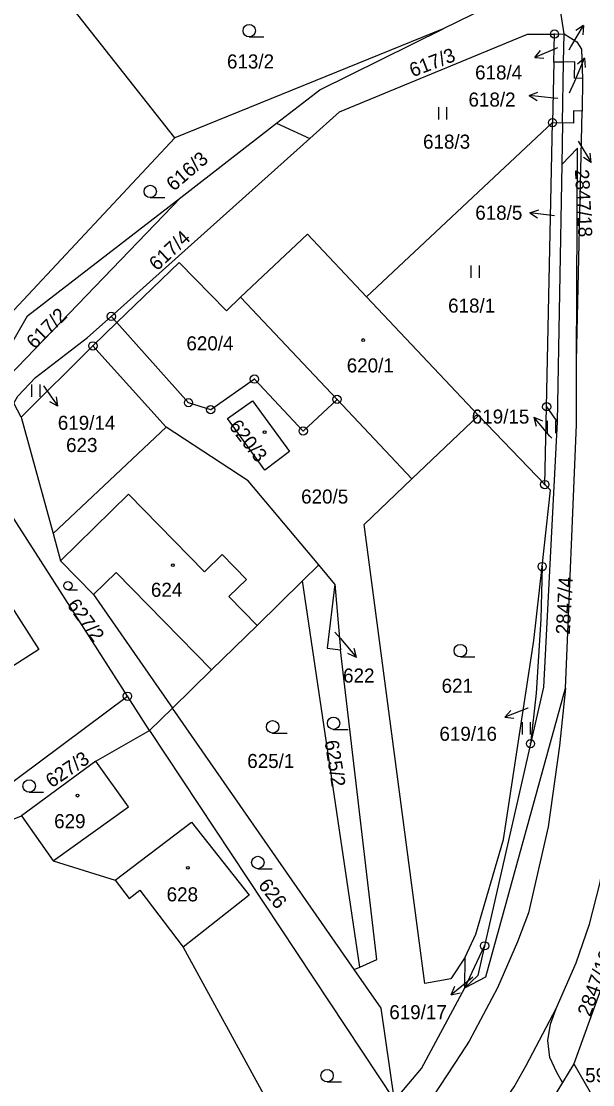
# Model space of a CAD drawing. Extents: x -562167 to -556918, y -1077891 to -1070763.
# Drawn here: x -558254.1 to -558185.1, y -1073797 to -1073668.4 of the extents above; entities that cross this region are included whole.
import ezdxf

# ---------------------------------------------------------------- set-up
doc = ezdxf.new("R2010")
doc.units = 0
for name, color, linetype in [('Hranice parcel', 7, 'Continuous'), ('Parcelní čísla', 7, 'Continuous'), ('Pop  PČ popisy', 7, 'Continuous'), ('Vnitřní kresba', 7, 'Continuous'), ('Značky bodu BP', 7, 'Continuous'), ('Značky budov', 7, 'Continuous'), ('Značky kultur', 7, 'Continuous')]:
    doc.layers.add(name, color=color, linetype=linetype)

msp = doc.modelspace()

# ---------------------------------------------------------------- linework, layer by layer
at = {"layer": 'Hranice parcel'}
for p, q in [((-558235.56, -1073682.51), (-558250.61, -1073663.38)), ((-558188.53, -1073669.97), (-558189.35, -1073664.58)), ((-558196.23, -1073665.95), (-558203.14, -1073669.36)), ((-558203.14, -1073669.36), (-558235.56, -1073682.51)), ((-558189.77, -1073673.37), (-558189.69, -1073669.98)), ((-558189.69, -1073669.98), (-558188.53, -1073669.97)), ((-558188.59, -1073673.36), (-558188.53, -1073669.97)), ((-558188.53, -1073669.97), (-558186.98, -1073670.93)), ((-558189.77, -1073673.37), (-558189.93, -1073680.69)), ((-558188.59, -1073673.36), (-558189.77, -1073673.37)), ((-558188.72, -1073680.72), (-558188.59, -1073673.36)), ((-558187.23, -1073673.34), (-558188.59, -1073673.36)), ((-558186.31, -1073675.34), (-558186.36, -1073679.31)), ((-558187.01, -1073709.55), (-558186.36, -1073679.31)), ((-558234.84, -1073689.73), (-558223.26, -1073680.77)), ((-558223.26, -1073680.77), (-558219.23, -1073682.6)), ((-558189.93, -1073680.69), (-558212.4, -1073701.75)), ((-558190.64, -1073715.05), (-558189.93, -1073680.69)), ((-558189.93, -1073680.69), (-558188.72, -1073680.72)), ((-558188.72, -1073680.72), (-558188.81, -1073685.75)), ((-558187.4, -1073680.75), (-558188.72, -1073680.72)), ((-558243.24, -1073704.13), (-558219.23, -1073682.6)), ((-558186.92, -1073683.79), (-558188.81, -1073685.75)), ((-558187.01, -1073709.55), (-558186.92, -1073683.79)), ((-558188.81, -1073685.75), (-558189.35, -1073716.89)), ((-558256.63, -1073712.41), (-558234.84, -1073689.73)), ((-558227.63, -1073701.8), (-558215.96, -1073714.16)), ((-558212.4, -1073701.75), (-558198.87, -1073716.11)), ((-558245.46, -1073707.69), (-558242.57, -1073704.88)), ((-558242.57, -1073704.88), (-558243.24, -1073704.13)), ((-558233.91, -1073714.56), (-558242.57, -1073704.88)), ((-558245.46, -1073707.69), (-558254.11, -1073716.3)), ((-558236.6, -1073717.53), (-558245.46, -1073707.69)), ((-558206.91, -1073723.76), (-558215.96, -1073714.16)), ((-558254.11, -1073716.3), (-558255.01, -1073714.6)), ((-558190.86, -1073724.46), (-558190.64, -1073715.05)), ((-558190.64, -1073715.05), (-558189.35, -1073716.89)), ((-558254.11, -1073716.3), (-558250.26, -1073730.4)), ((-558198.87, -1073716.11), (-558206.91, -1073723.76)), ((-558190.86, -1073724.46), (-558198.87, -1073716.11)), ((-558250.26, -1073730.4), (-558236.6, -1073717.53)), ((-558226.69, -1073724.03), (-558236.6, -1073717.53)), ((-558241.29, -1073750.06), (-558259.48, -1073721.62)), ((-558218.17, -1073734.19), (-558226.69, -1073724.03)), ((-558250.26, -1073730.4), (-558249.36, -1073733.68)), ((-558220.12, -1073736.1), (-558218.17, -1073734.19)), ((-558216.24, -1073736.49), (-558218.17, -1073734.19)), ((-558191.18, -1073734.38), (-558191.35, -1073740.76)), ((-558213.21, -1073782.82), (-558220.12, -1073736.1)), ((-558216.24, -1073736.49), (-558215.54, -1073744.47)), ((-558191.35, -1073740.76), (-558191.89, -1073749.68)), ((-558188.37, -1073749.08), (-558189.08, -1073756.06)), ((-558268.5, -1073770.34), (-558241.29, -1073750.06)), ((-558238.63, -1073754.22), (-558241.29, -1073750.06)), ((-558191.89, -1073749.68), (-558192.59, -1073755.8)), ((-558235.84, -1073751.49), (-558238.63, -1073754.22)), ((-558213.89, -1073783.12), (-558235.84, -1073751.49)), ((-558245.1, -1073757.92), (-558238.63, -1073754.22)), ((-558238.63, -1073754.22), (-558209.02, -1073798.95)), ((-558192.59, -1073755.8), (-558198.14, -1073780.25)), ((-558245.1, -1073757.92), (-558254.1, -1073764.51)), ((-558268.5, -1073770.34), (-558254.1, -1073764.51)), ((-558254.1, -1073764.51), (-558250.25, -1073769.98)), ((-558250.25, -1073769.98), (-558242.76, -1073772.31)), ((-558200.51, -1073785.33), (-558198.14, -1073780.25)), ((-558182.51, -1073781.13), (-558187.36, -1073794.52)), ((-558200.51, -1073785.33), (-558200.5, -1073781.61)), ((-558213.89, -1073783.12), (-558213.21, -1073782.82)), ((-558210.63, -1073787.8), (-558213.89, -1073783.12)), ((-558209.02, -1073798.95), (-558210.63, -1073787.8)), ((-558187.36, -1073794.52), (-558188.72, -1073796.76)), ((-558188.72, -1073796.76), (-558189.41, -1073795.56))]:
    msp.add_line(p, q, dxfattribs=at)
for points in [[(-558223.26, -1073680.77), (-558218.03, -1073676.72), (-558203.14, -1073669.36)], [(-558219.23, -1073682.6), (-558215.65, -1073679.39), (-558192.95, -1073670.01), (-558189.69, -1073669.98)], [(-558186.98, -1073670.93), (-558186.43, -1073671.79), (-558186.31, -1073675.34)], [(-558186.31, -1073675.34), (-558187.29, -1073675.33), (-558187.23, -1073673.34)], [(-558186.36, -1073679.31), (-558187.4, -1073679.28), (-558187.4, -1073680.75)], [(-558235.56, -1073682.51), (-558258.46, -1073707.03), (-558261.12, -1073709.7)], [(-558260.45, -1073716.38), (-558253.37, -1073704.07), (-558234.84, -1073689.73)], [(-558227.63, -1073701.8), (-558219.54, -1073694.18), (-558212.4, -1073701.75)], [(-558242.57, -1073704.88), (-558235.04, -1073697.59), (-558229.33, -1073703.46), (-558227.63, -1073701.8)], [(-558255.01, -1073714.6), (-558254.51, -1073713.78), (-558252.39, -1073711.53), (-558246.1, -1073706.69), (-558243.24, -1073704.13)], [(-558188.37, -1073749.08), (-558187.04, -1073717.25), (-558187.01, -1073709.55)], [(-558215.96, -1073714.16), (-558220.05, -1073717.99), (-558225.94, -1073711.71), (-558231.23, -1073715.41), (-558233.91, -1073714.56)], [(-558224.7, -1073722.72), (-558229.2, -1073716.48), (-558226.19, -1073714.33), (-558221.69, -1073720.48), (-558224.7, -1073722.72)], [(-558189.35, -1073716.89), (-558191.03, -1073748.95), (-558192.59, -1073755.8)], [(-558200.5, -1073781.61), (-558202.2, -1073784.23), (-558205.35, -1073784.79), (-558212.68, -1073729.29), (-558206.91, -1073723.76)], [(-558191.18, -1073734.38), (-558190.17, -1073725.16), (-558190.86, -1073724.46)], [(-558189.49, -1073787.81), (-558187.05, -1073782.29), (-558185.46, -1073777.61), (-558184.2, -1073772.75), (-558183.57, -1073769.31), (-558182.51, -1073762.81), (-558181.61, -1073754.21), (-558181.25, -1073749.17), (-558180.93, -1073742.19), (-558180.47, -1073726.64)], [(-558249.36, -1073733.68), (-558245.38, -1073737.75), (-558235.84, -1073751.49)], [(-558200.5, -1073781.61), (-558199.18, -1073778.85), (-558195.83, -1073767.37), (-558192.17, -1073743.33), (-558191.18, -1073734.38)], [(-558235.84, -1073751.49), (-558231.13, -1073746.88), (-558225.62, -1073741.49), (-558220.12, -1073736.1)], [(-558264.25, -1073744.77), (-558264.05, -1073744.64), (-558265.49, -1073742.37), (-558262.97, -1073740.76), (-558263.51, -1073739.92), (-558260.77, -1073738.16), (-558260.22, -1073739), (-558256.85, -1073736.83), (-558251.99, -1073744.42), (-558260.65, -1073749.95), (-558262.08, -1073747.68), (-558262.29, -1073747.81), (-558263.76, -1073747.5), (-558264.56, -1073746.23), (-558264.25, -1073744.77)], [(-558216.24, -1073736.49), (-558217.14, -1073744.24), (-558215.54, -1073744.47)], [(-558213.21, -1073782.82), (-558211.14, -1073781.9), (-558215.54, -1073744.47)], [(-558200.51, -1073785.33), (-558197.97, -1073783.99), (-558188.37, -1073749.08)], [(-558189.08, -1073756.06), (-558190.46, -1073765.85), (-558192.84, -1073776.27), (-558194.14, -1073779.77), (-558196.57, -1073785.34), (-558200.01, -1073791.76), (-558200.97, -1073793.25), (-558204.34, -1073798.41), (-558207.48, -1073802.27), (-558211.47, -1073806.6), (-558215.12, -1073810.07), (-558219.5, -1073813.77), (-558224.1, -1073817.18), (-558263.52, -1073844.66)], [(-558250.25, -1073769.98), (-558241.14, -1073763.44), (-558245.1, -1073757.92)], [(-558242.76, -1073772.31), (-558233.55, -1073765.31), (-558226.57, -1073774.11), (-558234.56, -1073780.4)], [(-558242.76, -1073772.31), (-558241.08, -1073774.51), (-558239.8, -1073773.53), (-558234.56, -1073780.4)], [(-558234.56, -1073780.4), (-558224.59, -1073798.63), (-558234.34, -1073806.17), (-558226.01, -1073816.21)], [(-558198.14, -1073780.25), (-558198.96, -1073783.85), (-558200.51, -1073785.33)], [(-558209.02, -1073798.95), (-558205.75, -1073795.1), (-558200.51, -1073785.33)], [(-558202.43, -1073811.93), (-558204.37, -1073809.32), (-558200.29, -1073805.08), (-558197.54, -1073801.58), (-558194.56, -1073797.29), (-558193.1, -1073794.73), (-558189.49, -1073787.81)], [(-558189.41, -1073795.56), (-558190.27, -1073793.74), (-558190.48, -1073791.71), (-558190.17, -1073789.72), (-558189.49, -1073787.81)], [(-558187.36, -1073794.52), (-558181.76, -1073804.24), (-558179.85, -1073803.19)], [(-558188.72, -1073796.76), (-558194.26, -1073805.87), (-558195.67, -1073810.22)]]:
    msp.add_lwpolyline(points, dxfattribs=at)
at = {"layer": 'Pop  PČ popisy'}
for p, q in [((-558187.72, -1073671.53), (-558186.17, -1073668.96)), ((-558186.17, -1073668.96), (-558187.12, -1073669.56)), ((-558186.17, -1073668.96), (-558186.26, -1073670.07)), ((-558189.32, -1073671.65), (-558192.08, -1073672.82)), ((-558187.93, -1073671.89), (-558187.72, -1073671.53)), ((-558192.08, -1073672.82), (-558191.36, -1073671.97)), ((-558192.08, -1073672.82), (-558190.96, -1073672.89)), ((-558187.24, -1073675.66), (-558186.07, -1073672.9)), ((-558186.07, -1073672.9), (-558186.92, -1073673.62)), ((-558186.07, -1073672.9), (-558186, -1073674.02)), ((-558187.86, -1073677.09), (-558187.24, -1073675.66)), ((-558192.74, -1073677.42), (-558191.7, -1073677.02)), ((-558189.76, -1073677.73), (-558192.74, -1073677.42)), ((-558192.74, -1073677.42), (-558191.8, -1073678.02)), ((-558189.29, -1073677.78), (-558189.76, -1073677.73)), ((-558186.84, -1073682.95), (-558185.25, -1073685.5)), ((-558185.25, -1073685.5), (-558185.36, -1073684.38)), ((-558185.25, -1073685.5), (-558186.2, -1073684.91)), ((-558192.66, -1073691.6), (-558191.6, -1073691.23)), ((-558189.68, -1073691.97), (-558192.66, -1073691.6)), ((-558192.66, -1073691.6), (-558191.73, -1073692.22)), ((-558251.41, -1073712.52), (-558249.69, -1073714.98)), ((-558249.69, -1073714.98), (-558249.85, -1073713.87)), ((-558249.69, -1073714.98), (-558250.67, -1073714.45)), ((-558190.25, -1073718.6), (-558192.18, -1073716.3)), ((-558192.18, -1073716.3), (-558191.15, -1073716.75)), ((-558192.18, -1073716.3), (-558191.92, -1073717.39)), ((-558190.03, -1073718.86), (-558190.25, -1073718.6)), ((-558216.21, -1073742.3), (-558215.56, -1073743.06)), ((-558215.56, -1073743.06), (-558213.63, -1073745.36)), ((-558213.63, -1073745.36), (-558214.66, -1073744.91)), ((-558213.63, -1073745.36), (-558213.89, -1073744.27)), ((-558192.9, -1073751.52), (-558195.7, -1073752.59)), ((-558192.88, -1073751.51), (-558192.9, -1073751.52)), ((-558195.7, -1073752.59), (-558194.95, -1073751.77)), ((-558195.7, -1073752.59), (-558194.59, -1073752.7)), ((-558199.85, -1073784.27), (-558202.18, -1073786.16)), ((-558199.56, -1073784.03), (-558199.85, -1073784.27)), ((-558202.18, -1073786.16), (-558201.72, -1073785.14)), ((-558202.18, -1073786.16), (-558201.09, -1073785.92))]:
    msp.add_line(p, q, dxfattribs=at)
at = {"layer": 'Vnitřní kresba'}
for p, q in [((-558249.36, -1073733.68), (-558241.14, -1073725.64)), ((-558241.14, -1073725.64), (-558231.97, -1073735)), ((-558231.97, -1073735), (-558229.86, -1073732.94)), ((-558229.86, -1073732.94), (-558226.91, -1073735.96)), ((-558245.38, -1073737.75), (-558242.66, -1073735.09)), ((-558242.66, -1073735.09), (-558231.13, -1073746.88)), ((-558229.02, -1073738.02), (-558226.91, -1073735.96)), ((-558229.02, -1073738.02), (-558225.62, -1073741.49))]:
    msp.add_line(p, q, dxfattribs=at)
at = {"layer": 'Značky bodu BP'}
for centre, radius in [((-558189.69, -1073669.98), 0.5), ((-558189.69, -1073669.98), 0.0303), ((-558189.93, -1073680.69), 0.5), ((-558189.93, -1073680.69), 0.0303), ((-558243.24, -1073704.13), 0.5), ((-558243.24, -1073704.13), 0.0303), ((-558245.46, -1073707.69), 0.5), ((-558245.46, -1073707.69), 0.0303), ((-558225.94, -1073711.71), 0.5), ((-558225.94, -1073711.71), 0.0303), ((-558233.91, -1073714.56), 0.5), ((-558215.96, -1073714.16), 0.5), ((-558215.96, -1073714.16), 0.0303), ((-558233.91, -1073714.56), 0.0303), ((-558231.23, -1073715.41), 0.5), ((-558231.23, -1073715.41), 0.0303), ((-558190.64, -1073715.05), 0.5), ((-558190.64, -1073715.05), 0.0303), ((-558220.05, -1073717.99), 0.5), ((-558220.05, -1073717.99), 0.0303), ((-558190.86, -1073724.46), 0.5), ((-558190.86, -1073724.46), 0.0303), ((-558191.18, -1073734.38), 0.5), ((-558191.18, -1073734.38), 0.0303), ((-558241.29, -1073750.06), 0.5), ((-558241.29, -1073750.06), 0.0303), ((-558192.59, -1073755.8), 0.5), ((-558192.59, -1073755.8), 0.0303), ((-558198.14, -1073780.25), 0.5), ((-558198.14, -1073780.25), 0.0303)]:
    msp.add_circle(centre, radius, dxfattribs=at)
at = {"layer": 'Značky budov'}
for centre in [(-558212.8, -1073706.99), (-558224.72, -1073718.13), (-558235.8, -1073734.21), (-558247.32, -1073762.08), (-558233.99, -1073770.82)]:
    msp.add_circle(centre, 0.175, dxfattribs=at)
at = {"layer": 'Značky kultur'}
for p, q in [((-558226.57, -1073670.32), (-558224.82, -1073670.32)), ((-558203.68, -1073680.3), (-558203.68, -1073678.8)), ((-558202.68, -1073680.3), (-558202.68, -1073678.8)), ((-558238.53, -1073689.76), (-558236.78, -1073689.76)), ((-558199.75, -1073699.45), (-558199.75, -1073697.95)), ((-558198.75, -1073699.45), (-558198.75, -1073697.95)), ((-558252.83, -1073713.85), (-558252.83, -1073712.35)), ((-558251.83, -1073713.85), (-558251.83, -1073712.35)), ((-558190.54, -1073718.24), (-558190.54, -1073716.74)), ((-558189.54, -1073718.24), (-558189.54, -1073716.74)), ((-558248.47, -1073737.19), (-558247.3, -1073737.19)), ((-558201.06, -1073745.3), (-558199.31, -1073745.3)), ((-558216.38, -1073754.08), (-558214.63, -1073754.08)), ((-558193.57, -1073754.69), (-558193.57, -1073753.19)), ((-558192.57, -1073754.69), (-558192.57, -1073753.19)), ((-558223.74, -1073754.51), (-558221.99, -1073754.51)), ((-558253.16, -1073761.67), (-558251.41, -1073761.67)), ((-558225.53, -1073770.92), (-558223.78, -1073770.92)), ((-558217.16, -1073796.7), (-558215.41, -1073796.7))]:
    msp.add_line(p, q, dxfattribs=at)
for centre, radius in [((-558226.57, -1073669.57), 0.75), ((-558238.53, -1073689.01), 0.75), ((-558248.48, -1073736.69), 0.502), ((-558201.06, -1073744.55), 0.75), ((-558216.38, -1073753.33), 0.75), ((-558223.74, -1073753.76), 0.75), ((-558253.16, -1073760.92), 0.75), ((-558225.53, -1073770.17), 0.75), ((-558217.16, -1073795.95), 0.75)]:
    msp.add_circle(centre, radius, dxfattribs=at)

# ---------------------------------------------------------------- texts
at = {"layer": 'Parcelní čísla'}
for s, rotation, p in [('617/3', 21, (-558206.82, -1073675.22)), ('616/3', 41, (-558235.68, -1073689.06)), ('2847/18', 273, (-558187.23, -1073686.37)), ('617/4', 43, (-558237.71, -1073698.7)), ('617/2', 45, (-558252.48, -1073708.17)), ('620/3', 308, (-558229.11, -1073717.43)), ('2847/4', 87, (-558187.84, -1073742.63)), ('627/2', 306, (-558248.67, -1073739.04)), ('625/2', 279, (-558217.48, -1073755.5)), ('627/3', 34, (-558250.44, -1073761.21)), ('626', 308, (-558225.57, -1073772.94)), ('2847/16', 70, (-558185.38, -1073788.9))]:
    msp.add_text(s, height=1.7, rotation=rotation, dxfattribs=at).set_placement(p)
for s, p in [('613/2', (-558229.26, -1073674.14)), ('618/4', (-558199.28, -1073675.47)), ('618/2', (-558200.08, -1073678.75)), ('618/3', (-558205.57, -1073683.84)), ('618/5', (-558199.26, -1073692.43)), ('618/1', (-558202.54, -1073703.67)), ('620/4', (-558234.16, -1073708.23)), ('620/1', (-558214.79, -1073710.9)), ('619/15', (-558199.68, -1073717.09)), ('619/14', (-558249.7, -1073717.84)), ('623', (-558248.7, -1073720.53)), ('620/5', (-558220.3, -1073726.76)), ('624', (-558238.45, -1073738.04)), ('622', (-558215.23, -1073748.41)), ('621', (-558203.33, -1073749.64)), ('619/16', (-558203.59, -1073755.45)), ('625/1', (-558226.81, -1073758.74)), ('629', (-558250.14, -1073766.02)), ('628', (-558236.55, -1073774.87)), ('619/17', (-558209.65, -1073789.12)), ('599', (-558185.98, -1073796.74))]:
    msp.add_text(s, height=1.7, dxfattribs=at).set_placement(p)

doc.saveas('drawing.dxf')
